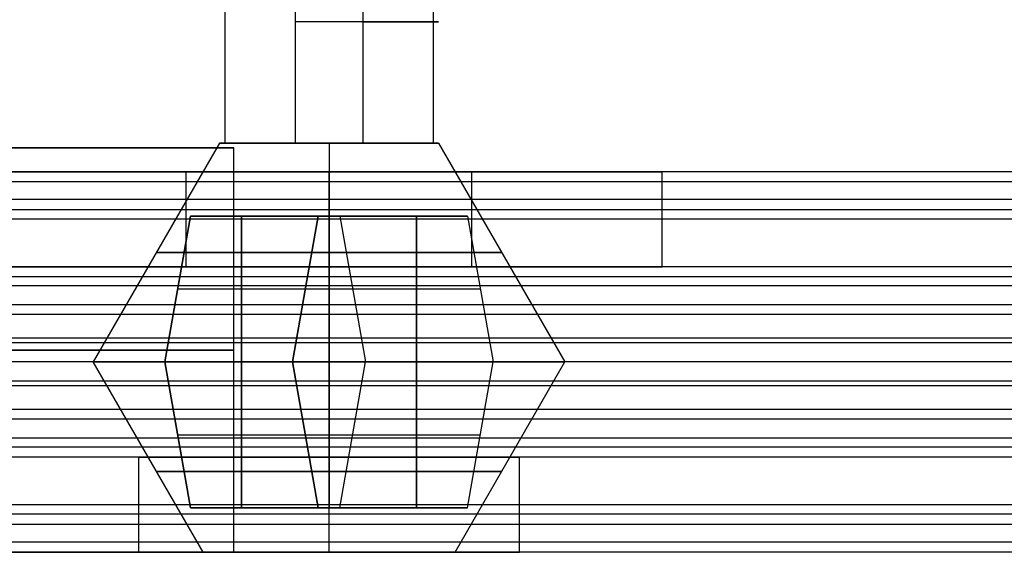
# Model space of a CAD drawing. Header units: millimetres. Extents: x -429 to 422, y -262 to 259.
# Tile 1051 of 1056: x 334 to 355, y 210 to 221. Entities that reach past the tile are written whole.
import ezdxf

# ---------------------------------------------------------------- set-up
doc = ezdxf.new("R2010")
doc.units = ezdxf.units.MM
doc.layers.add('Default', color=7, linetype='Continuous', true_color=0x000000)
doc.layers.add('Screw', color=7, linetype='Continuous', true_color=0xffffff)

msp = doc.modelspace()

# ---------------------------------------------------------------- linework, layer by layer
at = {"layer": 'Default'}
for p, q in [((323.873, 218.565, 778.822), (338.873, 218.565, 778.822)), ((322.873, 210.065, 778.822), (338.873, 210.065, 778.822))]:
    msp.add_line(p, q, dxfattribs=at)
for points in [[(338.873, 218.565, 772.822), (288.873, 218.565, 772.822), (238.873, 218.565, 772.822)], [(238.873, 218.565, 784.822), (288.873, 218.565, 784.822), (338.873, 218.565, 784.822)], [(338.873, 210.065, 772.822), (338.873, 214.315, 772.822), (338.873, 218.565, 772.822)], [(338.873, 218.565, 784.822), (338.873, 218.565, 778.822), (338.873, 218.565, 772.822)], [(338.873, 210.065, 784.822), (338.873, 214.315, 784.822), (338.873, 218.565, 784.822)], [(338.873, 210.065, 778.822), (338.873, 214.315, 778.822), (338.873, 218.565, 778.822)], [(396.873, 218.065, 1198.214), (-3.127, 218.065, 1198.214), (-403.127, 218.065, 1198.214)], [(396.873, 218.065, 1211.822), (-3.127, 218.065, 1211.822), (-403.127, 218.065, 1211.822)], [(343.873, 218.065, 1208.214), (340.873, 218.065, 1208.214), (337.873, 218.065, 1208.214)], [(337.873, 218.065, 1200.214), (340.873, 218.065, 1200.214), (343.873, 218.065, 1200.214)], [(337.873, 216.065, 1208.214), (337.873, 217.065, 1208.214), (337.873, 218.065, 1208.214)], [(337.873, 216.065, 1200.214), (337.873, 217.065, 1200.214), (337.873, 218.065, 1200.214)], [(340.873, 216.065, 1208.214), (340.873, 217.065, 1208.214), (340.873, 218.065, 1208.214)], [(340.873, 216.065, 1200.214), (340.873, 217.065, 1200.214), (340.873, 218.065, 1200.214)], [(343.873, 216.065, 1208.214), (343.873, 217.065, 1208.214), (343.873, 218.065, 1208.214)], [(343.873, 216.065, 1200.214), (343.873, 217.065, 1200.214), (343.873, 218.065, 1200.214)], [(386.953, 218.065, 1205.018), (367.373, 218.065, 1205.018), (347.792, 218.065, 1205.018)], [(347.873, 216.065, 1204.214), (347.873, 217.065, 1204.214), (347.873, 218.065, 1204.214)], [(396.873, 217.854, 1212.717), (-3.127, 217.854, 1212.717), (-403.127, 217.854, 1212.717)], [(396.873, 217.479, 1196.8), (-3.127, 217.479, 1196.8), (-403.127, 217.479, 1196.8)], [(396.873, 217.265, 1213.422), (-3.127, 217.265, 1213.422), (-403.127, 217.265, 1213.422)], [(396.873, 217.065, 1242.822), (-3.127, 217.065, 1242.822), (-403.127, 217.065, 1242.822)], [(396.873, 217.065, 1240.822), (-3.127, 217.065, 1240.822), (-403.127, 217.065, 1240.822)], [(396.873, 217.065, 1241.822), (-3.127, 217.065, 1241.822), (-403.127, 217.065, 1241.822)], [(396.873, 216.065, 1196.214), (-3.127, 216.065, 1196.214), (-403.127, 216.065, 1196.214)], [(396.873, 216.065, 1198.214), (-3.127, 216.065, 1198.214), (-403.127, 216.065, 1198.214)], [(396.873, 216.065, 1211.714), (-3.127, 216.065, 1211.714), (-403.127, 216.065, 1211.714)], [(396.873, 216.065, 1223.322), (-3.127, 216.065, 1223.322), (-403.127, 216.065, 1223.322)], [(396.873, 216.065, 1215.822), (-3.127, 216.065, 1215.822), (-403.127, 216.065, 1215.822)], [(396.873, 216.065, 1219.572), (-3.127, 216.065, 1219.572), (-403.127, 216.065, 1219.572)], [(337.873, 216.065, 1208.214), (340.873, 216.065, 1208.214), (343.873, 216.065, 1208.214)], [(343.873, 216.065, 1200.214), (340.873, 216.065, 1200.214), (337.873, 216.065, 1200.214)], [(386.943, 216.065, 1204.964), (367.373, 216.065, 1204.964), (347.803, 216.065, 1204.964)], [(396.873, 215.854, 1224.217), (-3.127, 215.854, 1224.217), (-403.127, 215.854, 1224.217)], [(396.873, 215.665, 1214.622), (-3.127, 215.665, 1214.622), (-403.127, 215.665, 1214.622)], [(396.873, 215.265, 1224.922), (-3.127, 215.265, 1224.922), (-403.127, 215.265, 1224.922)], [(396.873, 215.065, 1215.822), (-3.127, 215.065, 1215.822), (-403.127, 215.065, 1215.822)], [(396.873, 214.565, 1242.822), (-3.127, 214.565, 1242.822), (-403.127, 214.565, 1242.822)], [(396.873, 214.565, 1240.822), (-3.127, 214.565, 1240.822), (-403.127, 214.565, 1240.822)], [(396.873, 214.465, 1212.914), (-3.127, 214.465, 1212.914), (-403.127, 214.465, 1212.914)], [(338.873, 214.315, 772.822), (288.873, 214.315, 772.822), (238.873, 214.315, 772.822)], [(238.873, 214.315, 784.822), (288.873, 214.315, 784.822), (338.873, 214.315, 784.822)], [(338.873, 214.315, 784.822), (338.873, 214.315, 778.822), (338.873, 214.315, 772.822)], [(396.873, 214.065, 1223.214), (-3.127, 214.065, 1223.214), (-403.127, 214.065, 1223.214)], [(396.873, 214.065, 1215.822), (-3.127, 214.065, 1215.822), (-403.127, 214.065, 1215.822)], [(396.873, 214.065, 1219.518), (-3.127, 214.065, 1219.518), (-403.127, 214.065, 1219.518)], [(396.873, 214.065, 1215.822), (-3.127, 214.065, 1215.822), (-403.127, 214.065, 1215.822)], [(396.873, 214.065, 1223.214), (-3.127, 214.065, 1223.214), (-403.127, 214.065, 1223.214)], [(396.873, 214.065, 1219.518), (-3.127, 214.065, 1219.518), (-403.127, 214.065, 1219.518)], [(396.873, 213.665, 1226.122), (-3.127, 213.665, 1226.122), (-403.127, 213.665, 1226.122)], [(396.873, 213.565, 1196.214), (-3.127, 213.565, 1196.214), (-403.127, 213.565, 1196.214)], [(396.873, 213.565, 1198.214), (-3.127, 213.565, 1198.214), (-403.127, 213.565, 1198.214)], [(396.873, 213.065, 1223.214), (-3.127, 213.065, 1223.214), (-403.127, 213.065, 1223.214)], [(396.873, 212.865, 1214.114), (-3.127, 212.865, 1214.114), (-403.127, 212.865, 1214.114)], [(396.873, 212.465, 1224.414), (-3.127, 212.465, 1224.414), (-403.127, 212.465, 1224.414)], [(396.873, 212.276, 1214.819), (-3.127, 212.276, 1214.819), (-403.127, 212.276, 1214.819)], [(396.873, 212.065, 1215.714), (-3.127, 212.065, 1215.714), (-403.127, 212.065, 1215.714)], [(396.873, 212.065, 1223.214), (-3.127, 212.065, 1223.214), (-403.127, 212.065, 1223.214)], [(396.873, 212.065, 1219.464), (-3.127, 212.065, 1219.464), (-403.127, 212.065, 1219.464)], [(396.873, 212.065, 1242.822), (-3.127, 212.065, 1242.822), (-403.127, 212.065, 1242.822)], [(396.873, 212.065, 1240.822), (-3.127, 212.065, 1240.822), (-403.127, 212.065, 1240.822)], [(396.873, 212.065, 1227.322), (-3.127, 212.065, 1227.322), (-403.127, 212.065, 1227.322)], [(336.943, 212.065, 1234.072), (317.373, 212.065, 1234.072), (297.803, 212.065, 1234.072)], [(336.873, 210.065, 1234.822), (336.873, 211.065, 1234.822), (336.873, 212.065, 1234.822)], [(340.873, 210.065, 1230.822), (340.873, 211.065, 1230.822), (340.873, 212.065, 1230.822)], [(340.873, 210.065, 1238.822), (340.873, 211.065, 1238.822), (340.873, 212.065, 1238.822)], [(383.943, 212.065, 1234.072), (364.373, 212.065, 1234.072), (344.803, 212.065, 1234.072)], [(344.873, 210.065, 1234.822), (344.873, 211.065, 1234.822), (344.873, 212.065, 1234.822)], [(396.873, 211.065, 1196.214), (-3.127, 211.065, 1196.214), (-403.127, 211.065, 1196.214)], [(396.873, 211.065, 1198.214), (-3.127, 211.065, 1198.214), (-403.127, 211.065, 1198.214)], [(396.873, 211.065, 1197.214), (-3.127, 211.065, 1197.214), (-403.127, 211.065, 1197.214)], [(396.873, 210.865, 1225.614), (-3.127, 210.865, 1225.614), (-403.127, 210.865, 1225.614)], [(396.873, 210.651, 1242.236), (-3.127, 210.651, 1242.236), (-403.127, 210.651, 1242.236)], [(396.873, 210.276, 1226.319), (-3.127, 210.276, 1226.319), (-403.127, 210.276, 1226.319)], [(396.873, 210.065, 1240.822), (-3.127, 210.065, 1240.822), (-403.127, 210.065, 1240.822)], [(396.873, 210.065, 1227.214), (-3.127, 210.065, 1227.214), (-403.127, 210.065, 1227.214)], [(338.873, 210.065, 772.822), (288.873, 210.065, 772.822), (238.873, 210.065, 772.822)], [(238.873, 210.065, 784.822), (288.873, 210.065, 784.822), (338.873, 210.065, 784.822)], [(336.953, 210.065, 1234.018), (317.373, 210.065, 1234.018), (297.792, 210.065, 1234.018)], [(338.873, 210.065, 784.822), (338.873, 210.065, 778.822), (338.873, 210.065, 772.822)], [(383.953, 210.065, 1234.018), (364.373, 210.065, 1234.018), (344.792, 210.065, 1234.018)]]:
    msp.add_open_spline(points, degree=2, dxfattribs=at)
for points, weights, knots in [([(337.873, 218.065, 1208.214), (333.873, 218.065, 1208.214), (333.873, 218.065, 1204.214), (333.873, 218.065, 1200.214), (337.873, 218.065, 1200.214)], [1, 0.707106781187, 1, 0.707106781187, 1], [-55.699112, -55.699112, -55.699112, -49.415927, -49.415927, -43.132741, -43.132741, -43.132741]), ([(343.873, 218.065, 1200.214), (347.873, 218.065, 1200.214), (347.873, 218.065, 1204.214), (347.873, 218.065, 1208.214), (343.873, 218.065, 1208.214)], [1, 0.707106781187, 1, 0.707106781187, 1], [-37.132741, -37.132741, -37.132741, -30.849556, -30.849556, -24.566371, -24.566371, -24.566371]), ([(337.873, 216.065, 1200.214), (333.873, 216.065, 1200.214), (333.873, 216.065, 1204.214), (333.873, 216.065, 1208.214), (337.873, 216.065, 1208.214)], [1, 0.707106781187, 1, 0.707106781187, 1], [43.132741, 43.132741, 43.132741, 49.415927, 49.415927, 55.699112, 55.699112, 55.699112]), ([(343.873, 216.065, 1208.214), (347.873, 216.065, 1208.214), (347.873, 216.065, 1204.214), (347.873, 216.065, 1200.214), (343.873, 216.065, 1200.214)], [1, 0.707106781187, 1, 0.707106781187, 1], [24.566371, 24.566371, 24.566371, 30.849556, 30.849556, 37.132741, 37.132741, 37.132741]), ([(344.873, 212.065, 1234.822), (344.873, 212.065, 1238.822), (340.873, 212.065, 1238.822), (336.873, 212.065, 1238.822), (336.873, 212.065, 1234.822), (336.873, 212.065, 1230.822), (340.873, 212.065, 1230.822), (344.873, 212.065, 1230.822), (344.873, 212.065, 1234.822)], [1, 0.707106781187, 1, 0.707106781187, 1, 0.707106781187, 1, 0.707106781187, 1], [0, 0, 0, 6.283185, 6.283185, 12.566371, 12.566371, 18.849556, 18.849556, 25.132741, 25.132741, 25.132741]), ([(344.873, 210.065, 1234.822), (344.873, 210.065, 1230.822), (340.873, 210.065, 1230.822), (336.873, 210.065, 1230.822), (336.873, 210.065, 1234.822), (336.873, 210.065, 1238.822), (340.873, 210.065, 1238.822), (344.873, 210.065, 1238.822), (344.873, 210.065, 1234.822)], [1, 0.707106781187, 1, 0.707106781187, 1, 0.707106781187, 1, 0.707106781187, 1], [-25.132741, -25.132741, -25.132741, -18.849556, -18.849556, -12.566371, -12.566371, -6.283185, -6.283185, 0, 0, 0]), ([(344.873, 210.065, 1234.822), (344.873, 210.065, 1230.822), (340.873, 210.065, 1230.822), (336.873, 210.065, 1230.822), (336.873, 210.065, 1234.822), (336.873, 210.065, 1238.822), (340.873, 210.065, 1238.822), (344.873, 210.065, 1238.822), (344.873, 210.065, 1234.822)], [1, 0.707106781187, 1, 0.707106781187, 1, 0.707106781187, 1, 0.707106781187, 1], [-25.132741, -25.132741, -25.132741, -18.849556, -18.849556, -12.566371, -12.566371, -6.283185, -6.283185, 0, 0, 0])]:
    msp.add_rational_spline(points, weights, degree=2, knots=knots, dxfattribs=at)
at = {"layer": 'Screw', "color": 7, "true_color": 0xffffff}
for p, q in [((340.162, 223.76, 1206.402), (340.162, 218.667, 1206.402)), ((343.061, 222.993, 1204.925), (343.061, 218.667, 1204.925)), ((341.584, 222.226, 1202.025), (341.584, 218.667, 1202.025)), ((338.684, 221.459, 1203.503), (338.684, 218.667, 1203.503)), ((338.572, 218.667, 1204.214), (335.915, 214.065, 1204.214)), ((340.873, 218.667, 1206.515), (340.873, 214.065, 1209.172)), ((340.873, 218.667, 1201.913), (340.873, 214.065, 1199.256)), ((343.174, 218.667, 1204.214), (345.831, 214.065, 1204.214)), ((337.962, 217.133, 1203.988), (337.421, 214.065, 1203.447)), ((337.962, 217.133, 1204.44), (337.421, 214.065, 1204.981)), ((337.421, 214.065, 1204.214), (337.962, 217.133, 1204.214)), ((337.962, 217.133, 1203.988), (340.647, 217.133, 1203.988)), ((337.962, 217.133, 1204.44), (337.962, 217.133, 1203.988)), ((340.647, 217.133, 1204.44), (337.962, 217.133, 1204.44)), ((343.783, 217.133, 1204.214), (337.962, 217.133, 1204.214)), ((339.034, 214.065, 1203.447), (339.034, 217.133, 1203.988)), ((339.034, 217.133, 1204.44), (339.034, 214.065, 1204.981)), ((340.647, 217.133, 1201.303), (340.106, 214.065, 1200.762)), ((340.647, 217.133, 1203.988), (340.106, 214.065, 1203.447)), ((340.647, 217.133, 1204.44), (340.106, 214.065, 1204.981)), ((340.647, 217.133, 1207.124), (340.106, 214.065, 1207.665)), ((340.106, 214.065, 1202.375), (340.647, 217.133, 1202.375)), ((340.106, 214.065, 1206.052), (340.647, 217.133, 1206.052)), ((340.647, 217.133, 1201.303), (341.099, 217.133, 1201.303)), ((340.647, 217.133, 1203.988), (340.647, 217.133, 1201.303)), ((340.647, 217.133, 1207.124), (340.647, 217.133, 1204.44)), ((341.099, 217.133, 1207.124), (340.647, 217.133, 1207.124)), ((340.873, 214.065, 1200.762), (340.873, 217.133, 1201.303)), ((340.873, 217.133, 1207.124), (340.873, 214.065, 1207.665)), ((340.873, 217.133, 1207.124), (340.873, 217.133, 1201.303)), ((341.099, 217.133, 1201.303), (341.64, 214.065, 1200.762)), ((341.099, 217.133, 1201.303), (341.099, 217.133, 1203.988)), ((341.099, 217.133, 1203.988), (341.64, 214.065, 1203.447)), ((341.099, 217.133, 1207.124), (341.64, 214.065, 1207.665)), ((341.099, 217.133, 1204.44), (341.64, 214.065, 1204.981)), ((341.099, 217.133, 1204.44), (341.099, 217.133, 1207.124)), ((343.783, 217.133, 1204.44), (341.099, 217.133, 1204.44)), ((341.099, 217.133, 1203.988), (343.783, 217.133, 1203.988)), ((341.099, 217.133, 1202.375), (341.64, 214.065, 1202.375)), ((341.099, 217.133, 1206.052), (341.64, 214.065, 1206.052)), ((342.711, 217.133, 1204.44), (342.711, 214.065, 1204.981)), ((342.711, 214.065, 1203.447), (342.711, 217.133, 1203.988)), ((343.783, 217.133, 1204.44), (344.324, 214.065, 1204.981)), ((343.783, 217.133, 1203.988), (344.324, 214.065, 1203.447)), ((343.783, 217.133, 1203.988), (343.783, 217.133, 1204.44)), ((343.783, 217.133, 1204.214), (344.324, 214.065, 1204.214)), ((337.692, 215.599, 1203.717), (340.376, 215.599, 1203.717)), ((337.692, 215.599, 1204.71), (337.692, 215.599, 1203.717)), ((337.692, 215.599, 1204.71), (340.376, 215.599, 1204.71)), ((340.376, 215.599, 1201.033), (341.369, 215.599, 1201.033)), ((340.376, 215.599, 1203.717), (340.376, 215.599, 1201.033)), ((340.376, 215.599, 1207.395), (340.376, 215.599, 1204.71)), ((340.376, 215.599, 1207.395), (341.369, 215.599, 1207.395)), ((341.369, 215.599, 1203.717), (341.369, 215.599, 1201.033)), ((341.369, 215.599, 1207.395), (341.369, 215.599, 1204.71)), ((341.369, 215.599, 1204.71), (344.054, 215.599, 1204.71)), ((341.369, 215.599, 1203.717), (344.054, 215.599, 1203.717)), ((344.054, 215.599, 1204.71), (344.054, 215.599, 1203.717)), ((338.224, 210.065, 1234.822), (335.915, 214.065, 1234.822)), ((337.421, 214.065, 1234.822), (335.915, 214.065, 1234.822)), ((337.421, 214.065, 1204.214), (335.915, 214.065, 1204.214)), ((337.421, 214.065, 1235.589), (340.106, 214.065, 1235.589)), ((337.421, 214.065, 1234.055), (337.421, 214.065, 1235.589)), ((340.106, 214.065, 1234.055), (337.421, 214.065, 1234.055)), ((337.962, 210.997, 1235.048), (337.421, 214.065, 1235.589)), ((337.962, 210.997, 1234.596), (337.421, 214.065, 1234.055)), ((337.421, 214.065, 1234.822), (337.962, 210.997, 1234.822)), ((337.421, 214.065, 1203.447), (340.106, 214.065, 1203.447)), ((337.421, 214.065, 1204.981), (337.421, 214.065, 1203.447)), ((340.106, 214.065, 1204.981), (337.421, 214.065, 1204.981)), ((339.034, 214.065, 1235.589), (339.034, 210.997, 1235.048)), ((339.034, 210.997, 1234.596), (339.034, 214.065, 1234.055)), ((340.106, 214.065, 1238.274), (341.64, 214.065, 1238.274)), ((340.106, 214.065, 1235.589), (340.106, 214.065, 1238.274)), ((340.106, 214.065, 1231.371), (340.106, 214.065, 1234.055)), ((341.64, 214.065, 1231.371), (340.106, 214.065, 1231.371)), ((340.647, 210.997, 1237.733), (340.106, 214.065, 1238.274)), ((340.647, 210.997, 1235.048), (340.106, 214.065, 1235.589)), ((340.647, 210.997, 1234.596), (340.106, 214.065, 1234.055)), ((340.647, 210.997, 1231.912), (340.106, 214.065, 1231.371)), ((340.106, 214.065, 1236.661), (340.647, 210.997, 1236.661)), ((340.106, 214.065, 1232.983), (340.647, 210.997, 1232.983)), ((340.106, 214.065, 1200.762), (341.64, 214.065, 1200.762)), ((340.106, 214.065, 1203.447), (340.106, 214.065, 1200.762)), ((340.106, 214.065, 1207.665), (340.106, 214.065, 1204.981)), ((341.64, 214.065, 1207.665), (340.106, 214.065, 1207.665)), ((340.873, 210.065, 1232.174), (340.873, 214.065, 1229.864)), ((340.873, 214.065, 1229.864), (340.873, 214.065, 1231.371)), ((340.873, 214.065, 1238.274), (340.873, 214.065, 1239.78)), ((340.873, 214.065, 1238.274), (340.873, 210.997, 1237.733)), ((340.873, 210.997, 1231.912), (340.873, 214.065, 1231.371)), ((340.873, 210.065, 1237.471), (340.873, 214.065, 1239.78)), ((340.873, 214.065, 1209.172), (340.873, 214.065, 1207.665)), ((340.873, 214.065, 1200.762), (340.873, 214.065, 1199.256)), ((341.099, 210.997, 1237.733), (341.64, 214.065, 1238.274)), ((341.099, 210.997, 1235.048), (341.64, 214.065, 1235.589)), ((341.099, 210.997, 1231.912), (341.64, 214.065, 1231.371)), ((341.099, 210.997, 1234.596), (341.64, 214.065, 1234.055)), ((341.099, 210.997, 1236.661), (341.64, 214.065, 1236.661)), ((341.099, 210.997, 1232.983), (341.64, 214.065, 1232.983)), ((341.64, 214.065, 1238.274), (341.64, 214.065, 1235.589)), ((341.64, 214.065, 1234.055), (341.64, 214.065, 1231.371)), ((344.324, 214.065, 1234.055), (341.64, 214.065, 1234.055)), ((341.64, 214.065, 1235.589), (344.324, 214.065, 1235.589)), ((341.64, 214.065, 1200.762), (341.64, 214.065, 1203.447)), ((341.64, 214.065, 1204.981), (341.64, 214.065, 1207.665)), ((344.324, 214.065, 1204.981), (341.64, 214.065, 1204.981)), ((341.64, 214.065, 1203.447), (344.324, 214.065, 1203.447)), ((342.711, 210.997, 1234.596), (342.711, 214.065, 1234.055)), ((342.711, 214.065, 1235.589), (342.711, 210.997, 1235.048)), ((343.521, 210.065, 1234.822), (345.831, 214.065, 1234.822)), ((343.783, 210.997, 1234.596), (344.324, 214.065, 1234.055)), ((343.783, 210.997, 1235.048), (344.324, 214.065, 1235.589)), ((343.783, 210.997, 1234.822), (344.324, 214.065, 1234.822)), ((344.324, 214.065, 1235.589), (344.324, 214.065, 1234.055)), ((345.831, 214.065, 1234.822), (344.324, 214.065, 1234.822)), ((344.324, 214.065, 1203.447), (344.324, 214.065, 1204.981)), ((345.831, 214.065, 1204.214), (344.324, 214.065, 1204.214)), ((337.692, 212.531, 1235.319), (340.376, 212.531, 1235.319)), ((337.692, 212.531, 1234.326), (337.692, 212.531, 1235.319)), ((337.692, 212.531, 1234.326), (340.376, 212.531, 1234.326)), ((340.376, 212.531, 1238.003), (341.369, 212.531, 1238.003)), ((340.376, 212.531, 1235.319), (340.376, 212.531, 1238.003)), ((340.376, 212.531, 1231.641), (340.376, 212.531, 1234.326)), ((340.376, 212.531, 1231.641), (341.369, 212.531, 1231.641)), ((341.369, 212.531, 1235.319), (341.369, 212.531, 1238.003)), ((341.369, 212.531, 1231.641), (341.369, 212.531, 1234.326)), ((341.369, 212.531, 1234.326), (344.054, 212.531, 1234.326)), ((341.369, 212.531, 1235.319), (344.054, 212.531, 1235.319)), ((344.054, 212.531, 1234.326), (344.054, 212.531, 1235.319)), ((337.962, 210.997, 1235.048), (340.647, 210.997, 1235.048)), ((337.962, 210.997, 1234.596), (337.962, 210.997, 1235.048)), ((340.647, 210.997, 1234.596), (337.962, 210.997, 1234.596)), ((343.783, 210.997, 1234.822), (337.962, 210.997, 1234.822)), ((340.647, 210.997, 1237.733), (341.099, 210.997, 1237.733)), ((340.647, 210.997, 1235.048), (340.647, 210.997, 1237.733)), ((340.647, 210.997, 1231.912), (340.647, 210.997, 1234.596)), ((341.099, 210.997, 1231.912), (340.647, 210.997, 1231.912)), ((340.873, 210.997, 1231.912), (340.873, 210.997, 1237.733)), ((341.099, 210.997, 1237.733), (341.099, 210.997, 1235.048)), ((341.099, 210.997, 1234.596), (341.099, 210.997, 1231.912)), ((343.783, 210.997, 1234.596), (341.099, 210.997, 1234.596)), ((341.099, 210.997, 1235.048), (343.783, 210.997, 1235.048)), ((343.783, 210.997, 1235.048), (343.783, 210.997, 1234.596))]:
    msp.add_line(p, q, dxfattribs=at)
at = {"layer": 'Screw', "color": 7, "true_color": 0xffffff, "extrusion": (0, -1, 0)}
for centre, radius, start, end in [((340.873, 1204.214, -221.213), 2.301, 288, 108), ((340.873, 1204.214, -218.667), 2.301, 108, 180), ((340.873, 1204.214, -218.667), 2.301, 180, 288), ((340.873, 1204.214, -218.667), 2.301, 0, 108), ((340.873, 1204.214, -218.667), 2.301, 288, 0), ((340.873, 1204.214, -216.366), 3.629, 0, 180), ((340.873, 1204.214, -216.366), 3.629, 180, 0), ((340.873, 1204.214, -214.065), 4.958, 0, 180), ((340.873, 1204.214, -214.065), 4.958, 180, 0)]:
    msp.add_arc(centre, radius, start, end, dxfattribs=at)
at = {"layer": 'Screw', "color": 7, "true_color": 0xffffff, "extrusion": (0, 1, 0)}
for centre, radius, start, end in [((-340.873, 1234.822, 214.065), 4.958, 180, 0), ((-340.873, 1234.822, 214.065), 4.958, 0, 180), ((-340.873, 1234.822, 211.764), 3.629, 180, 0), ((-340.873, 1234.822, 211.764), 3.629, 0, 180)]:
    msp.add_arc(centre, radius, start, end, dxfattribs=at)

doc.saveas('drawing.dxf')
